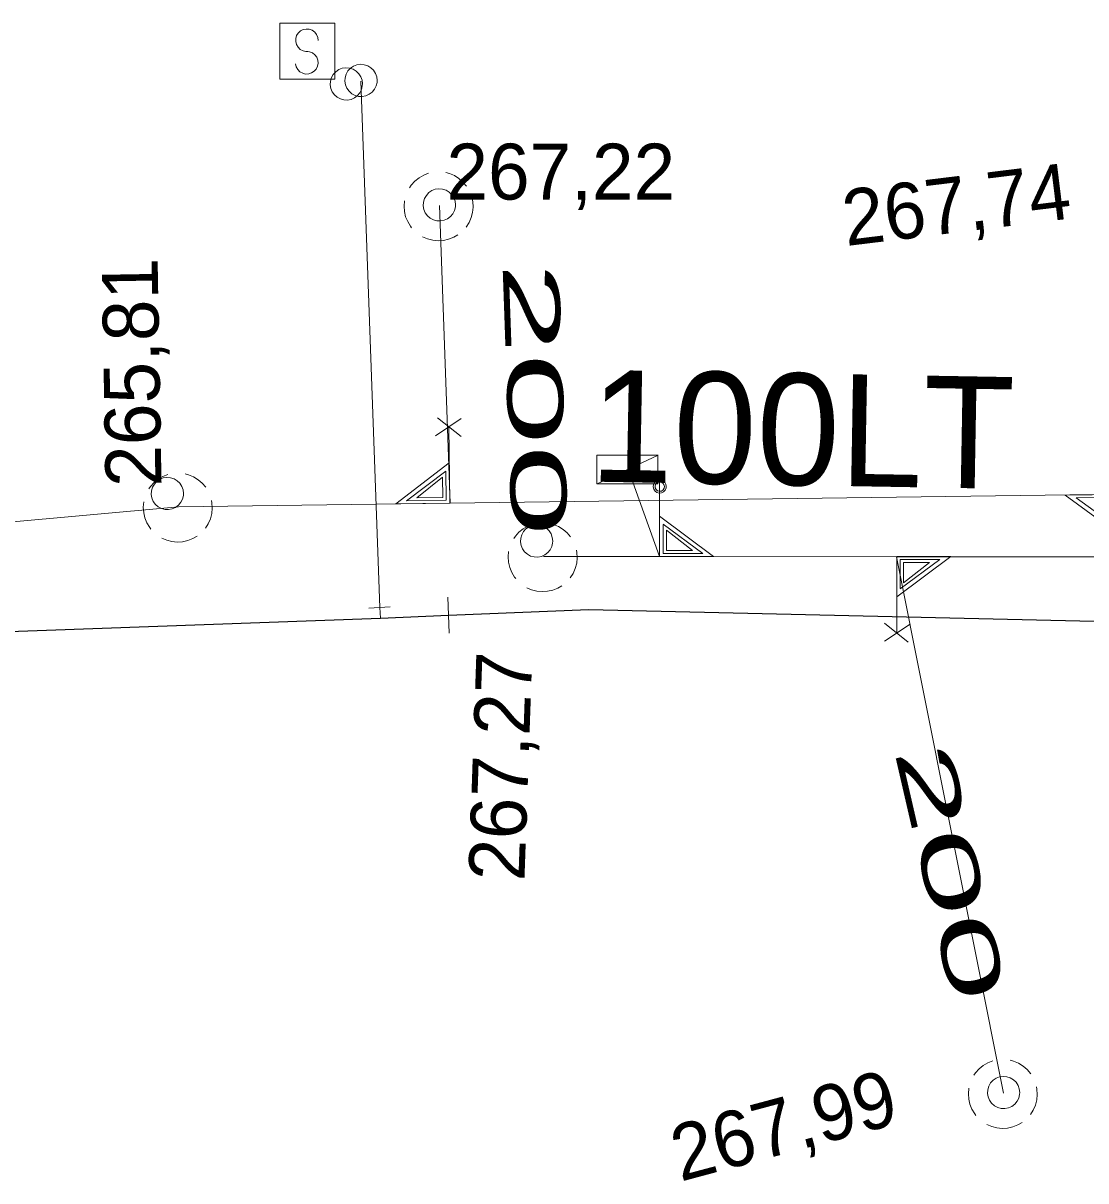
# Model space of a CAD drawing. Extents: x -732096 to -731933, y -1048703 to -1047964.
# Drawn here: x -732000.17 to -731984.97, y -1048552.12 to -1048535.56 of the extents above; entities that cross this region are included whole.
import ezdxf

# ---------------------------------------------------------------- set-up
doc = ezdxf.new("R2010")
doc.units = 0
doc.header["$LTSCALE"] = 0.32
doc.layers.add('1', color=7, linetype='Continuous')
for name, color, linetype, lineweight in [('18', 7, 'Continuous', 13), ('20', 7, 'Continuous', 13), ('49', 7, 'Continuous', 13), ('8', 7, 'Continuous', 13)]:
    doc.layers.add(name, color=color, linetype=linetype, lineweight=lineweight)

msp = doc.modelspace()

# ---------------------------------------------------------------- linework, layer by layer
at = {"layer": '18'}
for p, q in [((-731993.909, -1048541.214), (-731994.276, -1048541.463)), ((-731994.247, -1048541.206), (-731993.908, -1048541.471)), ((-731991.962, -1048542.15), (-731991.088, -1048541.738)), ((-731987.854, -1048544.403), (-731987.483, -1048544.159)), ((-731987.516, -1048544.415), (-731987.851, -1048544.146))]:
    msp.add_line(p, q, dxfattribs=at)
for points in [[(-731994.372, -1048537.707), (-731994.443, -1048537.735), (-731994.51, -1048537.774), (-731994.57, -1048537.822), (-731994.621, -1048537.879), (-731994.645, -1048537.913)], [(-731993.831, -1048537.89), (-731993.881, -1048537.832), (-731993.939, -1048537.782), (-731994.004, -1048537.741), (-731994.075, -1048537.712), (-731994.124, -1048537.698)], [(-731994.717, -1048538.099), (-731994.723, -1048538.176), (-731994.718, -1048538.253), (-731994.701, -1048538.328), (-731994.672, -1048538.399), (-731994.632, -1048538.465), (-731994.616, -1048538.487)], [(-731993.836, -1048538.476), (-731993.795, -1048538.411), (-731993.764, -1048538.341), (-731993.745, -1048538.266), (-731993.737, -1048538.19), (-731993.742, -1048538.113), (-731993.748, -1048538.078)], [(-731994.459, -1048538.616), (-731994.389, -1048538.647), (-731994.314, -1048538.666), (-731994.238, -1048538.673), (-731994.161, -1048538.668), (-731994.086, -1048538.651), (-731994.014, -1048538.623), (-731993.954, -1048538.588)], [(-731994.085, -1048541.333), (-731994.07, -1048542.428), (-731994.84, -1048542.438), (-731994.078, -1048541.85)], [(-731998.102, -1048542.017), (-731998.173, -1048542.045), (-731998.24, -1048542.084), (-731998.3, -1048542.132), (-731998.351, -1048542.189), (-731998.375, -1048542.223)], [(-731997.561, -1048542.2), (-731997.611, -1048542.142), (-731997.669, -1048542.092), (-731997.734, -1048542.051), (-731997.805, -1048542.022), (-731997.854, -1048542.008)], [(-731994.127, -1048541.97), (-731994.121, -1048542.385), (-731994.687, -1048542.392), (-731994.127, -1048541.968)], [(-731994.173, -1048542.053), (-731994.169, -1048542.345), (-731994.541, -1048542.35), (-731994.172, -1048542.053)], [(-731991.068, -1048542.094), (-731991.068, -1048543.189), (-731990.297, -1048543.19), (-731991.068, -1048542.611)], [(-731984.483, -1048543.397), (-731984.497, -1048542.301), (-731985.268, -1048542.311), (-731984.49, -1048542.879)], [(-731984.542, -1048542.762), (-731984.548, -1048542.346), (-731985.113, -1048542.353), (-731984.542, -1048542.763)], [(-731998.447, -1048542.409), (-731998.453, -1048542.486), (-731998.448, -1048542.563), (-731998.431, -1048542.638), (-731998.402, -1048542.709), (-731998.362, -1048542.775), (-731998.346, -1048542.797)], [(-731997.566, -1048542.786), (-731997.525, -1048542.721), (-731997.494, -1048542.651), (-731997.475, -1048542.576), (-731997.467, -1048542.5), (-731997.472, -1048542.423), (-731997.478, -1048542.388)], [(-731992.883, -1048542.727), (-731992.954, -1048542.755), (-731993.021, -1048542.794), (-731993.081, -1048542.842), (-731993.132, -1048542.899), (-731993.156, -1048542.933)], [(-731992.342, -1048542.91), (-731992.392, -1048542.852), (-731992.45, -1048542.802), (-731992.515, -1048542.761), (-731992.586, -1048542.732), (-731992.635, -1048542.718)], [(-731991.017, -1048542.73), (-731991.017, -1048543.146), (-731990.451, -1048543.146), (-731991.017, -1048542.728)], [(-731990.97, -1048542.813), (-731990.97, -1048543.105), (-731990.599, -1048543.105), (-731990.971, -1048542.813)], [(-731998.189, -1048542.926), (-731998.119, -1048542.957), (-731998.044, -1048542.976), (-731997.968, -1048542.983), (-731997.891, -1048542.978), (-731997.816, -1048542.961), (-731997.744, -1048542.933), (-731997.684, -1048542.898)], [(-731993.228, -1048543.119), (-731993.233, -1048543.196), (-731993.228, -1048543.273), (-731993.212, -1048543.348), (-731993.183, -1048543.419), (-731993.142, -1048543.485), (-731993.127, -1048543.507)], [(-731992.347, -1048543.496), (-731992.306, -1048543.431), (-731992.275, -1048543.361), (-731992.255, -1048543.286), (-731992.248, -1048543.21), (-731992.253, -1048543.133), (-731992.259, -1048543.098)], [(-731987.676, -1048544.286), (-731987.675, -1048543.191), (-731986.905, -1048543.192), (-731987.676, -1048543.769)], [(-731987.626, -1048543.65), (-731987.626, -1048543.235), (-731987.06, -1048543.235), (-731987.626, -1048543.652)], [(-731987.579, -1048543.567), (-731987.579, -1048543.275), (-731987.207, -1048543.275), (-731987.58, -1048543.567)], [(-731992.97, -1048543.636), (-731992.9, -1048543.667), (-731992.825, -1048543.686), (-731992.749, -1048543.693), (-731992.672, -1048543.688), (-731992.597, -1048543.671), (-731992.525, -1048543.643), (-731992.465, -1048543.608)], [(-731986.302, -1048550.407), (-731986.373, -1048550.435), (-731986.44, -1048550.474), (-731986.5, -1048550.522), (-731986.551, -1048550.579), (-731986.575, -1048550.613)], [(-731985.761, -1048550.59), (-731985.811, -1048550.532), (-731985.869, -1048550.482), (-731985.934, -1048550.441), (-731986.005, -1048550.412), (-731986.054, -1048550.398)], [(-731986.647, -1048550.799), (-731986.652, -1048550.876), (-731986.647, -1048550.953), (-731986.63, -1048551.028), (-731986.602, -1048551.099), (-731986.561, -1048551.165), (-731986.546, -1048551.187)], [(-731985.766, -1048551.176), (-731985.725, -1048551.111), (-731985.694, -1048551.041), (-731985.674, -1048550.966), (-731985.667, -1048550.89), (-731985.672, -1048550.813), (-731985.678, -1048550.778)], [(-731986.389, -1048551.316), (-731986.319, -1048551.347), (-731986.244, -1048551.366), (-731986.168, -1048551.373), (-731986.091, -1048551.368), (-731986.016, -1048551.351), (-731985.944, -1048551.323), (-731985.884, -1048551.288)]]:
    msp.add_lwpolyline(points, dxfattribs=at)
for points in [[(-731993.988, -1048538.159), (-731993.994, -1048538.107), (-731994.012, -1048538.057), (-731994.04, -1048538.013), (-731994.078, -1048537.976), (-731994.123, -1048537.949), (-731994.173, -1048537.933), (-731994.225, -1048537.928), (-731994.277, -1048537.935), (-731994.326, -1048537.954), (-731994.37, -1048537.984), (-731994.405, -1048538.023), (-731994.431, -1048538.068), (-731994.446, -1048538.119), (-731994.449, -1048538.171), (-731994.441, -1048538.223), (-731994.42, -1048538.271), (-731994.39, -1048538.314), (-731994.35, -1048538.349), (-731994.304, -1048538.373), (-731994.253, -1048538.387), (-731994.201, -1048538.389), (-731994.149, -1048538.379), (-731994.101, -1048538.357), (-731994.059, -1048538.325), (-731994.026, -1048538.285), (-731994.002, -1048538.238), (-731993.99, -1048538.187)], [(-731991.966, -1048541.738), (-731991.092, -1048541.738), (-731991.092, -1048542.15), (-731991.966, -1048542.15)], [(-731997.878, -1048542.289), (-731997.884, -1048542.237), (-731997.902, -1048542.187), (-731997.93, -1048542.143), (-731997.968, -1048542.106), (-731998.013, -1048542.079), (-731998.063, -1048542.063), (-731998.115, -1048542.058), (-731998.167, -1048542.065), (-731998.216, -1048542.084), (-731998.26, -1048542.114), (-731998.295, -1048542.153), (-731998.321, -1048542.198), (-731998.336, -1048542.249), (-731998.339, -1048542.301), (-731998.331, -1048542.353), (-731998.31, -1048542.401), (-731998.28, -1048542.444), (-731998.24, -1048542.479), (-731998.194, -1048542.503), (-731998.143, -1048542.517), (-731998.091, -1048542.519), (-731998.039, -1048542.509), (-731997.991, -1048542.487), (-731997.949, -1048542.455), (-731997.916, -1048542.415), (-731997.892, -1048542.368), (-731997.88, -1048542.317)], [(-731990.973, -1048542.188), (-731990.979, -1048542.155), (-731990.996, -1048542.126), (-731991.022, -1048542.105), (-731991.054, -1048542.095), (-731991.087, -1048542.096), (-731991.118, -1048542.109), (-731991.143, -1048542.132), (-731991.158, -1048542.162), (-731991.162, -1048542.195), (-731991.153, -1048542.228), (-731991.134, -1048542.255), (-731991.107, -1048542.274), (-731991.074, -1048542.282), (-731991.041, -1048542.279), (-731991.011, -1048542.264), (-731990.988, -1048542.239), (-731990.975, -1048542.208)], [(-731991, -1048542.19), (-731991.006, -1048542.162), (-731991.023, -1048542.139), (-731991.047, -1048542.125), (-731991.076, -1048542.123), (-731991.102, -1048542.132), (-731991.123, -1048542.151), (-731991.134, -1048542.177), (-731991.133, -1048542.206), (-731991.12, -1048542.231), (-731991.099, -1048542.249), (-731991.071, -1048542.257), (-731991.044, -1048542.253), (-731991.02, -1048542.237), (-731991.004, -1048542.213)], [(-731992.598, -1048542.969), (-731992.604, -1048542.917), (-731992.622, -1048542.867), (-731992.65, -1048542.823), (-731992.688, -1048542.786), (-731992.733, -1048542.759), (-731992.783, -1048542.743), (-731992.835, -1048542.738), (-731992.887, -1048542.745), (-731992.936, -1048542.764), (-731992.98, -1048542.794), (-731993.015, -1048542.833), (-731993.041, -1048542.878), (-731993.056, -1048542.929), (-731993.059, -1048542.981), (-731993.051, -1048543.033), (-731993.03, -1048543.081), (-731993, -1048543.124), (-731992.96, -1048543.159), (-731992.914, -1048543.183), (-731992.863, -1048543.197), (-731992.811, -1048543.199), (-731992.759, -1048543.189), (-731992.711, -1048543.167), (-731992.669, -1048543.135), (-731992.636, -1048543.095), (-731992.612, -1048543.048), (-731992.6, -1048542.997)], [(-731992.598, -1048542.969), (-731992.604, -1048542.917), (-731992.622, -1048542.867), (-731992.65, -1048542.823), (-731992.688, -1048542.786), (-731992.733, -1048542.759), (-731992.783, -1048542.743), (-731992.835, -1048542.738), (-731992.887, -1048542.745), (-731992.936, -1048542.764), (-731992.98, -1048542.794), (-731993.015, -1048542.833), (-731993.041, -1048542.878), (-731993.056, -1048542.929), (-731993.059, -1048542.981), (-731993.051, -1048543.033), (-731993.03, -1048543.081), (-731993, -1048543.124), (-731992.96, -1048543.159), (-731992.914, -1048543.183), (-731992.863, -1048543.197), (-731992.811, -1048543.199), (-731992.759, -1048543.189), (-731992.711, -1048543.167), (-731992.669, -1048543.135), (-731992.636, -1048543.095), (-731992.612, -1048543.048), (-731992.6, -1048542.997)], [(-731985.918, -1048550.859), (-731985.924, -1048550.807), (-731985.941, -1048550.757), (-731985.97, -1048550.713), (-731986.008, -1048550.676), (-731986.053, -1048550.649), (-731986.103, -1048550.633), (-731986.155, -1048550.628), (-731986.206, -1048550.635), (-731986.255, -1048550.654), (-731986.299, -1048550.684), (-731986.335, -1048550.723), (-731986.361, -1048550.768), (-731986.375, -1048550.819), (-731986.379, -1048550.871), (-731986.37, -1048550.923), (-731986.35, -1048550.971), (-731986.32, -1048551.014), (-731986.28, -1048551.049), (-731986.233, -1048551.073), (-731986.183, -1048551.087), (-731986.13, -1048551.089), (-731986.079, -1048551.079), (-731986.031, -1048551.057), (-731985.989, -1048551.025), (-731985.956, -1048550.985), (-731985.932, -1048550.938), (-731985.919, -1048550.887)]]:
    msp.add_lwpolyline(points, close=True, dxfattribs=at)
at = {"layer": '20'}
msp.add_line((-731997.949, -1048542.48), (-732006.969, -1048543.29), dxfattribs=at)
msp.add_line((-731997.949, -1048542.48), (-732006.969, -1048543.29), dxfattribs=at)
for points in [[(-731972.788, -1048542.142), (-731973.001, -1048542.145), (-731984.492, -1048542.299), (-731994.066, -1048542.427), (-731997.949, -1048542.48)], [(-731972.788, -1048542.142), (-731973.001, -1048542.145), (-731984.492, -1048542.299), (-731994.066, -1048542.427), (-731997.949, -1048542.48)], [(-731992.73, -1048543.19), (-731991.07, -1048543.191), (-731987.681, -1048543.193), (-731982.933, -1048543.196), (-731978.064, -1048543.199), (-731972.387, -1048543.203)], [(-731992.73, -1048543.19), (-731991.07, -1048543.191), (-731987.681, -1048543.193), (-731982.933, -1048543.196), (-731978.064, -1048543.199), (-731972.387, -1048543.203)]]:
    msp.add_lwpolyline(points, dxfattribs=at)
at = {"layer": '49'}
for p, q in [((-731994.219, -1048538.17), (-731994.066, -1048542.427)), ((-731994.219, -1048538.17), (-731994.066, -1048542.427)), ((-731991.52, -1048541.94), (-731991.07, -1048543.191)), ((-731991.52, -1048541.94), (-731991.07, -1048543.191)), ((-731986.149, -1048550.87), (-731987.681, -1048543.193)), ((-731986.149, -1048550.87), (-731987.681, -1048543.193))]:
    msp.add_line(p, q, dxfattribs=at)
at = {"layer": '8'}
for p, q in [((-731994.1, -1048543.77), (-731994.079, -1048544.287)), ((-731994.924, -1048543.91), (-731995.228, -1048543.93))]:
    msp.add_line(p, q, dxfattribs=at)
for points in [[(-731996.502, -1048535.559), (-731995.713, -1048535.559), (-731995.713, -1048536.359), (-731996.502, -1048536.359)], [(-731995.319, -1048536.429), (-731995.325, -1048536.377), (-731995.343, -1048536.327), (-731995.371, -1048536.283), (-731995.409, -1048536.246), (-731995.454, -1048536.219), (-731995.504, -1048536.203), (-731995.556, -1048536.198), (-731995.608, -1048536.205), (-731995.657, -1048536.224), (-731995.701, -1048536.254), (-731995.736, -1048536.293), (-731995.762, -1048536.338), (-731995.777, -1048536.389), (-731995.78, -1048536.441), (-731995.772, -1048536.493), (-731995.751, -1048536.541), (-731995.721, -1048536.584), (-731995.681, -1048536.619), (-731995.635, -1048536.643), (-731995.584, -1048536.657), (-731995.532, -1048536.659), (-731995.48, -1048536.649), (-731995.432, -1048536.627), (-731995.39, -1048536.595), (-731995.357, -1048536.555), (-731995.333, -1048536.508), (-731995.321, -1048536.457)], [(-731995.108, -1048536.379), (-731995.115, -1048536.327), (-731995.132, -1048536.277), (-731995.161, -1048536.233), (-731995.199, -1048536.196), (-731995.244, -1048536.169), (-731995.294, -1048536.153), (-731995.346, -1048536.148), (-731995.397, -1048536.155), (-731995.446, -1048536.174), (-731995.49, -1048536.204), (-731995.526, -1048536.243), (-731995.552, -1048536.288), (-731995.566, -1048536.339), (-731995.57, -1048536.391), (-731995.561, -1048536.443), (-731995.541, -1048536.491), (-731995.511, -1048536.534), (-731995.471, -1048536.569), (-731995.424, -1048536.593), (-731995.374, -1048536.607), (-731995.321, -1048536.609), (-731995.27, -1048536.599), (-731995.222, -1048536.577), (-731995.179, -1048536.545), (-731995.147, -1048536.505), (-731995.123, -1048536.458), (-731995.11, -1048536.407)]]:
    msp.add_lwpolyline(points, close=True, dxfattribs=at)
for points in [[(-731995.953, -1048535.805), (-731995.958, -1048535.762), (-731995.975, -1048535.721), (-731996.002, -1048535.687), (-731996.039, -1048535.661), (-731996.08, -1048535.646), (-731996.123, -1048535.643), (-731996.166, -1048535.651), (-731996.205, -1048535.671), (-731996.238, -1048535.7), (-731996.261, -1048535.738), (-731996.272, -1048535.78), (-731996.274, -1048535.823), (-731996.262, -1048535.866), (-731996.24, -1048535.903), (-731996.208, -1048535.934), (-731996.169, -1048535.954), (-731996.127, -1048535.963), (-731996.1, -1048535.963)], [(-731996.276, -1048536.142), (-731996.266, -1048536.185), (-731996.244, -1048536.224), (-731996.213, -1048536.255), (-731996.174, -1048536.276), (-731996.132, -1048536.287), (-731996.088, -1048536.285), (-731996.046, -1048536.272), (-731996.009, -1048536.248), (-731995.98, -1048536.215), (-731995.961, -1048536.175), (-731995.953, -1048536.132), (-731995.956, -1048536.088), (-731995.973, -1048536.047), (-731995.999, -1048536.012), (-731996.034, -1048535.985), (-731996.075, -1048535.968), (-731996.1, -1048535.963)], [(-731995.059, -1048544.07), (-731995.07, -1048543.92), (-731995.34, -1048536.39)]]:
    msp.add_lwpolyline(points, dxfattribs=at)
at = {"layer": '8', "lineweight": 25}
for points in [[(-732001.568, -1048544.306), (-731995.059, -1048544.07), (-731994.09, -1048544.03)], [(-731994.09, -1048544.03), (-731992.079, -1048543.95), (-731981.96, -1048544.18), (-731976.89, -1048544.34), (-731971.922, -1048544.431)]]:
    msp.add_lwpolyline(points, dxfattribs=at)

# ---------------------------------------------------------------- texts
at = {"layer": '1'}
msp.add_text('267,22', height=0.8, dxfattribs=at).set_placement((-731994.118, -1048538.083))
for s, height, rotation, p in [('267,74', 0.8, 7, (-731988.402, -1048538.749)), ('265,81', 0.8, 91, (-731998.192, -1048542.186)), ('100LT ', 1.6, 359, (-731992.074, -1048542.118)), ('267,27', 0.8, 88, (-731993.003, -1048547.841)), ('267,99', 0.8, 15, (-731990.772, -1048552.137))]:
    msp.add_text(s, height=height, rotation=rotation, dxfattribs=at).set_placement(p)
for rotation, width, p in [(272, 2.2, (-731993.316, -1048538.989)), (283, 2.1, (-731987.716, -1048545.969))]:
    msp.add_text('200 ', height=0.8, rotation=rotation, dxfattribs=dict(at, width=width)).set_placement(p)

doc.saveas('drawing.dxf')
